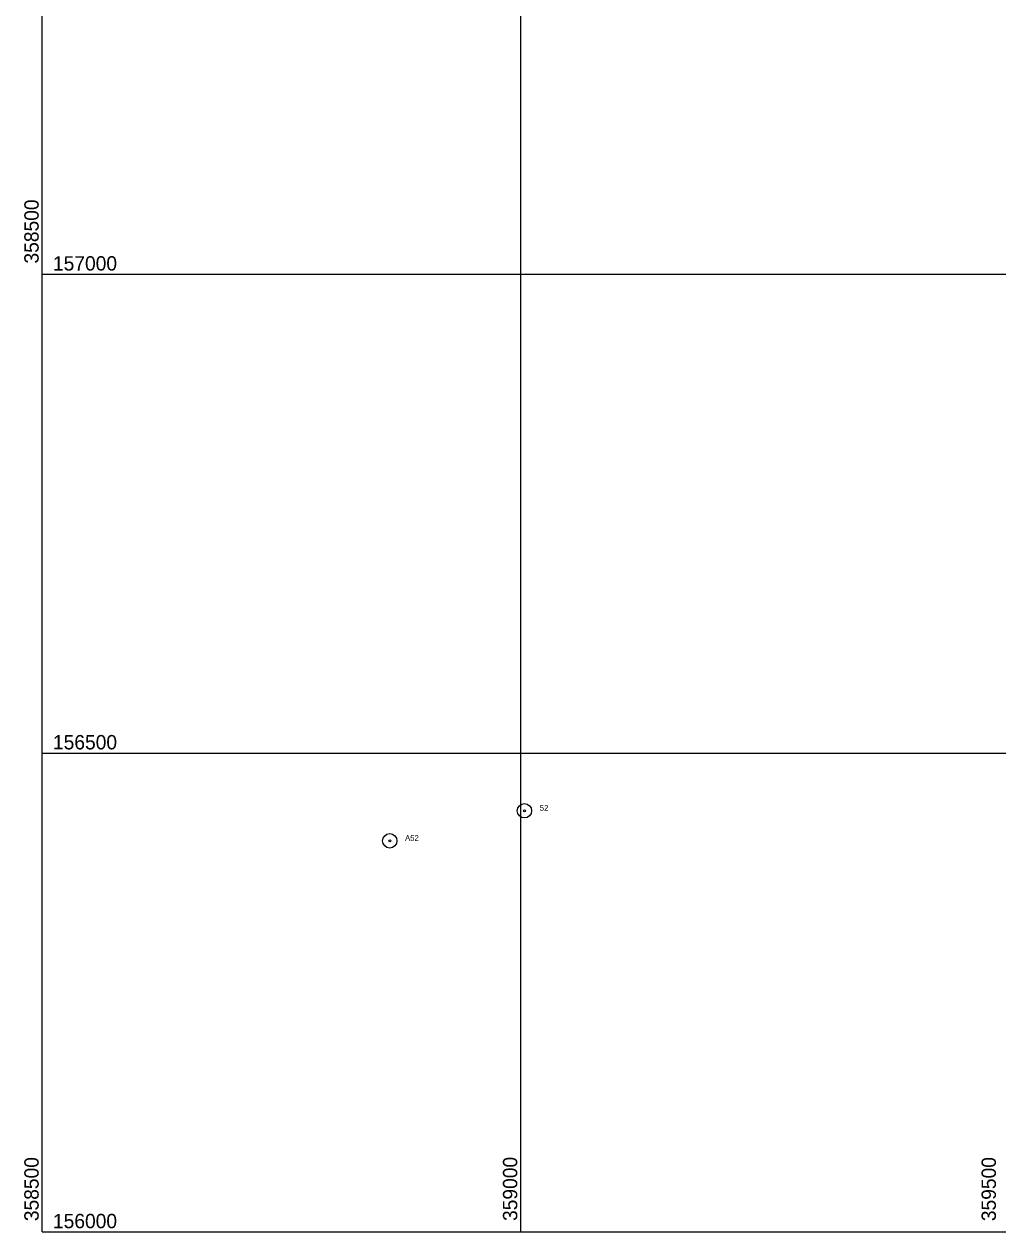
# Model space of a CAD drawing. Extents: x 353423 to 364002, y 127000 to 201942.
# Drawn here: x 358481 to 359498, y 156000 to 157261 of the extents above; entities that cross this region are included whole.
import ezdxf

# ---------------------------------------------------------------- set-up
doc = ezdxf.new("R2010")
doc.units = 0
doc.layers.add('E_LAND_TreeLine', color=7, linetype='Continuous')
doc.layers.add('E_RDWY_AsphConc', color=7, linetype='Continuous')

msp = doc.modelspace()

# ---------------------------------------------------------------- linework, layer by layer
at = {"layer": 'E_LAND_TreeLine'}
for p, q in [((358500, 156000), (358500, 158500)), ((359000, 156000), (359000, 158500)), ((358500, 157000), (362500, 157000)), ((358500, 156500), (362500, 156500)), ((358500, 156000), (362500, 156000))]:
    msp.add_line(p, q, dxfattribs=at)
at = {"layer": 'E_RDWY_AsphConc'}
for centre, radius in [((359003.7, 156439.7), 7.5), ((359003.7, 156439.7), 7.5), ((359003.7, 156439.7), 0.96), ((359003.7, 156439.7), 0.96), ((358863, 156408.3), 7.5), ((358863, 156408.3), 7.5), ((358863, 156408.3), 0.96), ((358863, 156408.3), 0.96)]:
    msp.add_circle(centre, radius, dxfattribs=at)

# ---------------------------------------------------------------- texts
at = {"layer": 'E_LAND_TreeLine'}
for s, p in [('  358500  ', (358496.2, 157000)), ('  358500  ', (358496.2, 156000)), ('  359000  ', (358996.2, 156000.2)), ('  359500  ', (359496.2, 156000))]:
    msp.add_text(s, height=15, rotation=90, dxfattribs=at).set_placement(p)
for s, p in [('  157000  ', (358500, 157003.8)), ('  156500  ', (358500, 156503.8)), ('  156000  ', (358500, 156003.8))]:
    msp.add_text(s, height=15, dxfattribs=at).set_placement(p)
at = {"layer": 'E_RDWY_AsphConc'}
for s, p in [('52', (359019.7, 156439.7)), ('52', (359019.7, 156439.7)), ('A52', (358879, 156408.3)), ('A52', (358879, 156408.3))]:
    msp.add_text(s, height=6, dxfattribs=at).set_placement(p)

doc.saveas('drawing.dxf')
